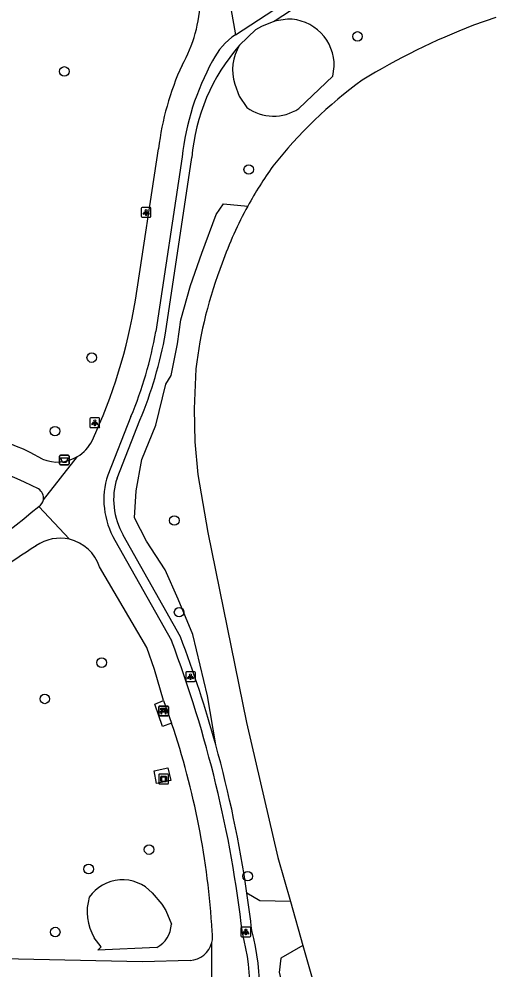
# Model space of a CAD drawing. Extents: x 160664 to 161506, y 382245 to 383288.
# Drawn here: x 161324 to 161373, y 382517.4 to 382615.1 of the extents above; entities that cross this region are included whole.
import ezdxf

# ---------------------------------------------------------------- set-up
doc = ezdxf.new("R2010")
doc.units = 0
for name, color, linetype in [('IMGEO_Afvalbak', 7, 'Continuous'), ('IMGEO_Bank', 7, 'Continuous'), ('IMGEO_Boom', 7, 'Continuous'), ('IMGEO_Groenvoorziening', 7, 'Continuous'), ('IMGEO_Kunstobject', 7, 'Continuous'), ('IMGEO_Lichtpunt', 7, 'Continuous'), ('IMGEO_Voetpad_gesloten', 7, 'Continuous'), ('IMGEO_Voetpad_open', 7, 'Continuous'), ('IMGEO_Waterloop', 7, 'Continuous')]:
    doc.layers.add(name, color=color, linetype=linetype)

msp = doc.modelspace()

# ---------------------------------------------------------------- linework, layer by layer
at = {"layer": 'IMGEO_Afvalbak'}
for p, q in [((161328.186, 382569.331), (161328.186, 382570.131)), ((161328.186, 382570.131), (161328.186, 382569.331)), ((161328.286, 382570.231), (161329.076, 382570.231)), ((161329.076, 382570.231), (161328.286, 382570.231)), ((161329.176, 382570.131), (161329.176, 382569.331)), ((161329.176, 382569.331), (161329.176, 382570.131)), ((161329.076, 382569.231), (161328.286, 382569.231)), ((161328.286, 382569.231), (161329.076, 382569.231))]:
    msp.add_line(p, q, dxfattribs=at)
msp.add_lwpolyline([(161328.329, 382569.945), (161329.033, 382569.945), (161328.884, 382569.475), (161328.478, 382569.475), (161328.329, 382569.945)], dxfattribs=at)
for centre, start, end in [((161328.286, 382570.131), 90, 180), ((161328.286, 382570.131), 90, 180), ((161329.076, 382570.131), 0, 90), ((161329.076, 382570.131), 360, 90), ((161328.286, 382569.331), 180, 270), ((161328.286, 382569.331), 180, 270), ((161329.076, 382569.331), 270, 0), ((161329.076, 382569.331), 270, 0)]:
    msp.add_arc(centre, 0.1, start, end, dxfattribs=at)
at = {"layer": 'IMGEO_Bank'}
for p, q in [((161338.376, 382543.487), (161338.376, 382544.328)), ((161338.376, 382544.328), (161338.376, 382543.487)), ((161338.451, 382544.412), (161339.292, 382544.412)), ((161339.292, 382544.412), (161338.451, 382544.412)), ((161338.685, 382543.918), (161338.685, 382544.024)), ((161338.729, 382544.024), (161338.729, 382543.918)), ((161339.017, 382544.03), (161338.735, 382544.03)), ((161339.023, 382543.918), (161339.023, 382544.024)), ((161339.067, 382544.024), (161339.067, 382543.918)), ((161339.376, 382544.337), (161339.376, 382543.496)), ((161339.376, 382543.496), (161339.376, 382544.337)), ((161339.301, 382543.412), (161338.46, 382543.412)), ((161338.46, 382543.412), (161339.301, 382543.412)), ((161339.073, 382543.81), (161338.68, 382543.81)), ((161338.735, 382543.912), (161339.017, 382543.912))]:
    msp.add_line(p, q, dxfattribs=at)
for points in [[(161338.679, 382544.03), (161338.593, 382544.03), (161338.593, 382544.191), (161339.156, 382544.191), (161339.156, 382544.03), (161339.073, 382544.03)], [(161338.623, 382543.81), (161338.481, 382543.81), (161338.593, 382543.912), (161338.679, 382543.912)], [(161338.673, 382543.803), (161338.673, 382543.596), (161338.63, 382543.596), (161338.63, 382543.803)], [(161339.073, 382543.912), (161339.156, 382543.912), (161339.268, 382543.81), (161339.129, 382543.81)], [(161339.123, 382543.803), (161339.123, 382543.596), (161339.079, 382543.596), (161339.079, 382543.803)]]:
    msp.add_lwpolyline(points, dxfattribs=at)
for centre, radius, start, end in [((161338.454, 382544.334), 0.0779, 92.4484, 184.28452), ((161338.454, 382544.334), 0.0779, 92.4484, 184.28452), ((161338.678, 382544.023), 0.00671, 2.89567, 87.10433), ((161338.735, 382544.023), 0.00671, 92.89567, 177.10433), ((161339.017, 382544.023), 0.00671, 2.89567, 87.10433), ((161339.074, 382544.023), 0.00671, 92.89567, 177.10433), ((161339.298, 382544.334), 0.0779, 2.4484, 94.28452), ((161339.298, 382544.334), 0.0779, 2.4484, 94.28452), ((161338.454, 382543.49), 0.0779, 182.4484, 274.28452), ((161338.454, 382543.49), 0.0779, 182.4484, 274.28452), ((161338.623, 382543.803), 0.00671, 2.89567, 87.10433), ((161338.68, 382543.803), 0.00671, 92.89567, 177.10433), ((161338.678, 382543.919), 0.00671, 272.89567, 357.10433), ((161338.735, 382543.919), 0.00671, 182.89567, 267.10433), ((161339.017, 382543.919), 0.00671, 272.89567, 357.10433), ((161339.074, 382543.919), 0.00671, 182.89567, 267.10433), ((161339.072, 382543.803), 0.00671, 2.89567, 87.10433), ((161339.129, 382543.803), 0.00671, 92.89567, 177.10433), ((161339.298, 382543.49), 0.0779, 272.4484, 4.28452), ((161339.298, 382543.49), 0.0779, 272.4484, 4.28452)]:
    msp.add_arc(centre, radius, start, end, dxfattribs=at)
at = {"layer": 'IMGEO_Boom'}
for centre in [(161358.803, 382613.288), (161328.681, 382609.688), (161347.63, 382599.6), (161331.495, 382580.255), (161327.718, 382572.699), (161339.983, 382563.507), (161340.468, 382554.073), (161332.516, 382548.889), (161326.669, 382545.157), (161337.383, 382529.661), (161331.178, 382527.667), (161347.518, 382526.925), (161327.747, 382521.185)]:
    msp.add_circle(centre, 0.489, dxfattribs=at)
at = {"layer": 'IMGEO_Groenvoorziening'}
for points in [[(161350.247, 382614.845), (161353.807, 382617.205), (161363.167, 382623.151)], [(161346.684, 382612.376), (161348.37, 382613.99), (161348.964, 382614.34), (161350.247, 382614.845)], [(161351.607, 382615.072), (161350.247, 382614.845)], [(161352.764, 382605.868), (161356.275, 382609.189), (161356.405, 382610.177)], [(161346.189, 382608.382), (161346.652, 382607.158), (161347.431, 382605.971)], [(161339.075, 382582.761), (161341.782, 382600.819)], [(161344.241, 382540.432), (161343.397, 382545.486), (161341.888, 382551.799), (161340.38, 382555.43), (161339.039, 382558.447), (161337.112, 382561.38), (161335.883, 382563.782), (161336.05, 382566.548), (161336.637, 382569.788), (161338.075, 382573.307), (161339.109, 382577.511), (161339.668, 382578.405), (161340.31, 382581.673), (161340.659, 382584.145), (161341.637, 382587.665), (161342.81, 382590.989), (161344.291, 382594.983), (161345.045, 382596.073), (161347.532, 382595.844)], [(161334.094, 382567.869), (161336.45, 382573.819)], [(161340.613, 382551.532), (161334.739, 382561.998)], [(161337.706, 382525.204), (161338.696, 382524.044), (161339.095, 382523.392), (161339.678, 382521.983)], [(161351.905, 382524.326), (161348.76, 382524.397), (161347.443, 382525.181)], [(161338.181, 382519.592), (161332.115, 382519.314), (161332.47, 382519.67), (161331.75, 382520.607)], [(161353.185, 382519.79), (161350.925, 382518.503), (161350.757, 382517.023), (161352.712, 382509.369), (161353.494, 382506.687), (161354.612, 382502.833), (161356.943, 382497.744)]]:
    msp.add_lwpolyline(points, dxfattribs=at)
for centre, radius, start, end in [((161351.639, 382610.304), 4.768, 358.46994, 90.38336), ((161361.603, 382599.23), 19.884, 138.61419, 175.41652), ((161350.85, 382609.832), 4.881, 148.58782, 197.28222), ((161350.173, 382609.807), 4.715, 234.44399, 303.3431), ((161296.343, 382590.449), 43.419, 337.47912, 349.80078), ((161340.912, 382565.647), 7.171, 161.95066, 210.58832), ((161223.057, 382506.966), 125.72, 15.43781, 20.76182), ((161223.242, 382507.066), 125.515, 8.29811, 15.41633), ((161334.65, 382522.433), 4.125, 42.20493, 145.65623), ((161336.164, 382523.252), 5.146, 162.96151, 210.9318), ((161221.406, 382506.844), 127.364, 6.54416, 8.27762), ((161336.843, 382522.094), 2.837, 298.13364, 357.76517), ((161323.995, 382514.981), 24.78, 343.23528, 14.91813)]:
    msp.add_arc(centre, radius, start, end, dxfattribs=at)
at = {"layer": 'IMGEO_Kunstobject'}
for p, q in [((161338.383, 382537.337), (161338.383, 382536.496)), ((161338.383, 382537.337), (161338.383, 382536.496)), ((161339.299, 382537.421), (161338.458, 382537.421)), ((161339.299, 382537.421), (161338.458, 382537.421)), ((161338.597, 382536.685), (161338.597, 382537.159)), ((161338.647, 382537.209), (161339.121, 382537.209)), ((161339.071, 382537.129), (161338.697, 382537.129)), ((161339.171, 382537.159), (161339.171, 382536.685)), ((161339.383, 382536.505), (161339.383, 382537.346)), ((161339.383, 382536.505), (161339.383, 382537.346)), ((161338.467, 382536.421), (161339.308, 382536.421)), ((161338.467, 382536.421), (161339.308, 382536.421)), ((161339.121, 382536.635), (161338.647, 382536.635)), ((161338.677, 382537.109), (161338.677, 382536.735)), ((161338.697, 382536.715), (161339.071, 382536.715)), ((161339.091, 382536.735), (161339.091, 382537.109))]:
    msp.add_line(p, q, dxfattribs=at)
for centre, radius, start, end in [((161338.461, 382537.343), 0.0779, 92.4484, 184.28452), ((161338.461, 382537.343), 0.0779, 92.4484, 184.28452), ((161338.647, 382537.159), 0.05, 90, 180), ((161338.697, 382537.109), 0.02, 90, 180), ((161339.071, 382537.109), 0.02, 360, 90), ((161339.121, 382537.159), 0.05, 360, 90), ((161339.305, 382537.343), 0.0779, 2.4484, 94.28452), ((161339.305, 382537.343), 0.0779, 2.4484, 94.28452), ((161338.461, 382536.499), 0.0779, 182.4484, 274.28452), ((161338.461, 382536.499), 0.0779, 182.4484, 274.28452), ((161338.647, 382536.685), 0.05, 180, 270), ((161338.697, 382536.735), 0.02, 180, 270), ((161339.071, 382536.735), 0.02, 270, 0), ((161339.121, 382536.685), 0.05, 270, 0), ((161339.305, 382536.499), 0.0779, 272.4484, 4.28452), ((161339.305, 382536.499), 0.0779, 272.4484, 4.28452)]:
    msp.add_arc(centre, radius, start, end, dxfattribs=at)
at = {"layer": 'IMGEO_Lichtpunt'}
for p, q in [((161336.584, 382595.594), (161336.584, 382594.787)), ((161336.584, 382595.594), (161336.584, 382594.787)), ((161337.486, 382595.689), (161336.678, 382595.689)), ((161337.486, 382595.689), (161336.678, 382595.689)), ((161337.58, 382594.787), (161337.58, 382595.594)), ((161337.58, 382594.787), (161337.58, 382595.594)), ((161336.678, 382594.693), (161337.486, 382594.693)), ((161336.678, 382594.693), (161337.486, 382594.693)), ((161331.314, 382573.961), (161331.314, 382573.154)), ((161331.314, 382573.961), (161331.314, 382573.154)), ((161332.216, 382574.056), (161331.408, 382574.056)), ((161332.216, 382574.056), (161331.408, 382574.056)), ((161332.31, 382573.154), (161332.31, 382573.961)), ((161332.31, 382573.154), (161332.31, 382573.961)), ((161331.408, 382573.06), (161332.216, 382573.06)), ((161331.408, 382573.06), (161332.216, 382573.06)), ((161342.05, 382547.946), (161341.242, 382547.946)), ((161342.05, 382547.946), (161341.242, 382547.946)), ((161341.148, 382547.851), (161341.148, 382547.044)), ((161341.148, 382547.851), (161341.148, 382547.044)), ((161341.242, 382546.95), (161342.05, 382546.95)), ((161341.242, 382546.95), (161342.05, 382546.95)), ((161342.144, 382547.044), (161342.144, 382547.851)), ((161342.144, 382547.044), (161342.144, 382547.851)), ((161346.832, 382521.598), (161346.832, 382520.791)), ((161346.832, 382521.598), (161346.832, 382520.791)), ((161347.734, 382521.693), (161346.926, 382521.693)), ((161347.734, 382521.693), (161346.926, 382521.693)), ((161347.828, 382520.791), (161347.828, 382521.598)), ((161347.828, 382520.791), (161347.828, 382521.598)), ((161346.926, 382520.697), (161347.734, 382520.697)), ((161346.926, 382520.697), (161347.734, 382520.697))]:
    msp.add_line(p, q, dxfattribs=at)
for points in [[(161336.958, 382595.258), (161336.997, 382595.23), (161336.809, 382594.968), (161336.771, 382594.995), (161336.958, 382595.258)], [(161337.06, 382595.21), (161337.107, 382595.21), (161337.107, 382594.888), (161337.06, 382594.888), (161337.06, 382595.21)], [(161337.17, 382595.23), (161337.208, 382595.257), (161337.395, 382594.995), (161337.356, 382594.967), (161337.17, 382595.23)], [(161331.688, 382573.625), (161331.727, 382573.597), (161331.539, 382573.335), (161331.501, 382573.362), (161331.688, 382573.625)], [(161331.79, 382573.577), (161331.837, 382573.577), (161331.837, 382573.255), (161331.79, 382573.255), (161331.79, 382573.577)], [(161331.9, 382573.597), (161331.938, 382573.624), (161332.125, 382573.362), (161332.086, 382573.334), (161331.9, 382573.597)], [(161341.522, 382547.515), (161341.561, 382547.487), (161341.373, 382547.225), (161341.335, 382547.252), (161341.522, 382547.515)], [(161341.624, 382547.467), (161341.671, 382547.467), (161341.671, 382547.145), (161341.624, 382547.145), (161341.624, 382547.467)], [(161341.734, 382547.487), (161341.772, 382547.514), (161341.959, 382547.252), (161341.92, 382547.224), (161341.734, 382547.487)], [(161347.206, 382521.262), (161347.245, 382521.234), (161347.057, 382520.972), (161347.019, 382520.999), (161347.206, 382521.262)], [(161347.308, 382521.214), (161347.355, 382521.214), (161347.355, 382520.892), (161347.308, 382520.892), (161347.308, 382521.214)], [(161347.418, 382521.234), (161347.456, 382521.261), (161347.643, 382520.999), (161347.604, 382520.971), (161347.418, 382521.234)]]:
    msp.add_lwpolyline(points, dxfattribs=at)
for centre in [(161337.083, 382595.392), (161331.813, 382573.759), (161341.647, 382547.649), (161347.331, 382521.396)]:
    msp.add_circle(centre, 0.0994, dxfattribs=at)
for centre, start, end in [((161336.678, 382595.594), 90, 180), ((161336.678, 382595.594), 90, 180), ((161336.678, 382594.787), 180, 270), ((161336.678, 382594.787), 180, 270), ((161337.486, 382595.594), 0, 90), ((161337.486, 382595.594), 0, 90), ((161337.486, 382594.787), 270, 0), ((161337.486, 382594.787), 270, 360), ((161331.408, 382573.961), 90, 180), ((161331.408, 382573.961), 90, 180), ((161332.216, 382573.961), 0, 90), ((161332.216, 382573.961), 0, 90), ((161331.408, 382573.154), 180, 270), ((161331.408, 382573.154), 180, 270), ((161332.216, 382573.154), 270, 0), ((161332.216, 382573.154), 270, 360), ((161341.242, 382547.851), 90, 180), ((161341.242, 382547.851), 90, 180), ((161342.05, 382547.851), 0, 90), ((161342.05, 382547.851), 0, 90), ((161341.242, 382547.044), 180, 270), ((161341.242, 382547.044), 180, 270), ((161342.05, 382547.044), 270, 0), ((161342.05, 382547.044), 270, 360), ((161346.926, 382521.598), 90, 180), ((161346.926, 382521.598), 90, 180), ((161347.734, 382521.598), 0, 90), ((161347.734, 382521.598), 0, 90), ((161346.926, 382520.791), 180, 270), ((161346.926, 382520.791), 180, 270), ((161347.734, 382520.791), 270, 0), ((161347.734, 382520.791), 270, 360)]:
    msp.add_arc(centre, 0.0946, start, end, dxfattribs=at)
at = {"layer": 'IMGEO_Voetpad_gesloten'}
for points in [[(161346.258, 382613.467), (161353.266, 382618.045), (161363.182, 382624.345)], [(161345.197, 382619.478), (161346.258, 382613.467)], [(161335.996, 382586.168), (161338.366, 382601.737)], [(161340.785, 382600.89), (161338.091, 382582.938)], [(161335.526, 382574.202), (161333.143, 382568.178)], [(161326.447, 382569.82), (161325.173, 382570.516)], [(161326.522, 382565.633), (161330.034, 382570.088)], [(161329.211, 382561.577), (161326.067, 382564.941)], [(161333.878, 382561.489), (161339.678, 382551.178)], [(161338.885, 382544.999), (161337.946, 382548.189), (161337.151, 382550.439), (161332.281, 382558.749)], [(161339.706, 382542.678), (161338.769, 382542.331), (161337.976, 382544.616), (161338.885, 382544.999)], [(161338.885, 382544.999), (161339.706, 382542.678)], [(161343.87, 382512.266), (161343.841, 382520.109)], [(161341.611, 382518.253), (161336.724, 382518.124), (161322.36, 382518.434)]]:
    msp.add_lwpolyline(points, dxfattribs=at)
for centre, radius, start, end in [((161328.493, 382617.359), 14.152, 330.17689, 358.98744), ((161350.187, 382607.671), 7.002, 124.13473, 153.55103), ((161367.106, 382598.006), 26.478, 151.1312, 173.74732), ((161366.681, 382598.433), 28.507, 155.35318, 173.344), ((161280.545, 382595.341), 56.205, 335.12428, 350.60739), ((161296.411, 382590.431), 42.348, 337.46592, 349.80827), ((161311.88, 382541.965), 31.494, 65.03354, 87.26249), ((161327.962, 382573.524), 4.013, 301.08724, 332.92606), ((161309.974, 382535.89), 34.778, 62.52747, 83.62761), ((161327.974, 382573.518), 4.001, 247.56286, 300.98289), ((161340.912, 382565.647), 8.171, 161.95477, 210.58646), ((161325.476, 382565.83), 1.065, 349.34774, 59.37717), ((161325.479, 382565.823), 1.061, 303.69273, 349.65627), ((161043.976, 382917.653), 451.643, 306.62138, 308.652), ((161328.241, 382557.445), 4.244, 76.79396, 125.64664), ((161328.237, 382557.439), 4.251, 17.94654, 76.75262), ((161379.037, 382477.026), 99.355, 122.42168, 133.25273), ((161222.922, 382506.935), 124.857, 6.51538, 20.75333), ((161261.752, 382516.421), 82.257, 3.37045, 18.61501), ((161341.428, 382520.738), 2.493, 345.38946, 12.0157), ((161324.007, 382514.981), 23.768, 343.22792, 14.92727), ((161341.428, 382520.74), 2.494, 274.20279, 345.33756)]:
    msp.add_arc(centre, radius, start, end, dxfattribs=at)
at = {"layer": 'IMGEO_Voetpad_open'}
msp.add_lwpolyline([(161337.896, 382537.751), (161339.325, 382538.08), (161339.618, 382536.773), (161338.149, 382536.444), (161337.896, 382537.751)], dxfattribs=at)
at = {"layer": 'IMGEO_Waterloop'}
for points in [[(161373.034, 382615.224), (161370.713, 382614.437)], [(161342.207, 382579.12), (161342.017, 382575.003), (161342.092, 382571.61), (161342.399, 382568.23), (161343.424, 382562.256), (161347.383, 382542.723), (161350.629, 382528.848), (161351.905, 382524.326)], [(161351.905, 382524.326), (161353.185, 382519.79)], [(161353.185, 382519.79), (161354.335, 382515.713), (161356.157, 382509.786), (161359.972, 382499.776)]]:
    msp.add_lwpolyline(points, dxfattribs=at)
for centre, radius, start, end in [((161397.215, 382546.422), 72.995, 111.28809, 121.30737), ((161386.518, 382571.415), 46.244, 126.08012, 141.92376), ((161382.121, 382576.86), 39.456, 144.21148, 151.2404), ((161382.105, 382576.853), 39.445, 151.22013, 160.57455), ((161384.742, 382574.306), 42.807, 158.53322, 173.54341)]:
    msp.add_arc(centre, radius, start, end, dxfattribs=at)

doc.saveas('drawing.dxf')
